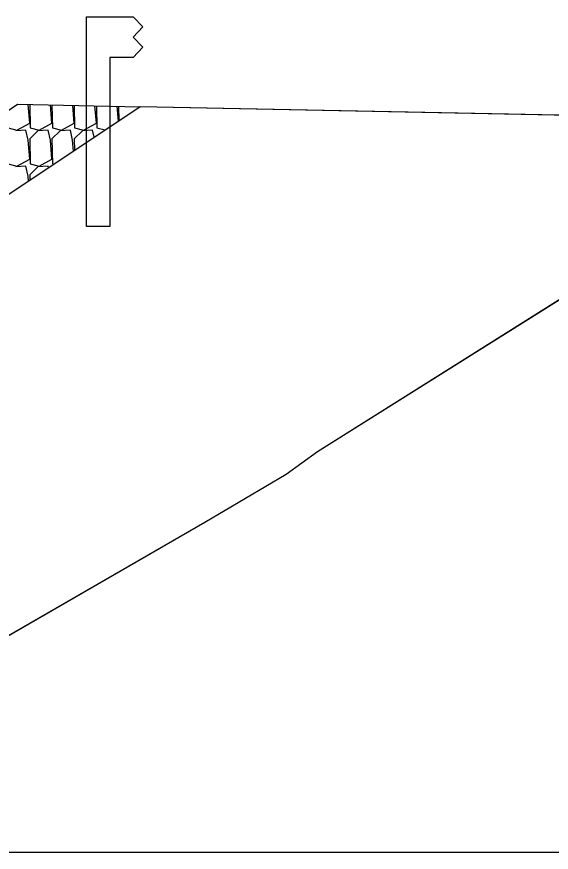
# Model space of a CAD drawing. Extents: x -26 to 4903, y -1010 to 9587.
# Drawn here: x 106.6 to 121.88, y 6000 to 6023.89 of the extents above; entities that cross this region are included whole.
import ezdxf

# ---------------------------------------------------------------- set-up
doc = ezdxf.new("R2010")
doc.units = 0
for name, color, linetype in [('Exist Cross Section Cell', 7, 'Continuous'), ('Exist XS Ground Line', 7, 'Continuous'), ('Prop CMT Guardrail Graphics', 7, 'Continuous'), ('Prop CMT Slope Grass', 7, 'Continuous'), ('Prop XS Class II Rip Rap Ditch Liner', 7, 'Continuous'), ('Prop XS Earthwork Shape', 7, 'Continuous')]:
    doc.layers.add(name, color=color, linetype=linetype)

msp = doc.modelspace()

# ---------------------------------------------------------------- linework, layer by layer
at = {"layer": 'Exist Cross Section Cell'}
msp.add_line((0, 6000), (150, 6000), dxfattribs=at)
at = {"layer": 'Exist XS Ground Line'}
for p, q in [((115.204, 6011.456), (124.113, 6017.063)), ((114.308, 6010.812), (115.204, 6011.456)), ((111.984, 6009.441), (114.308, 6010.812)), ((104.793, 6005.289), (111.984, 6009.441))]:
    msp.add_line(p, q, dxfattribs=at)
at = {"layer": 'Prop CMT Guardrail Graphics'}
for p, q in [((108.601, 6023.891), (109.934, 6023.891)), ((108.601, 6017.891), (108.601, 6023.891)), ((109.934, 6023.891), (110.205, 6023.599)), ((110.205, 6023.599), (109.934, 6023.307)), ((109.934, 6023.307), (110.205, 6023.016)), ((110.205, 6023.016), (109.934, 6022.724)), ((109.934, 6022.724), (109.268, 6022.724)), ((109.268, 6022.724), (109.268, 6017.891)), ((109.268, 6017.891), (108.601, 6017.891))]:
    msp.add_line(p, q, dxfattribs=at)
at = {"layer": 'Prop CMT Slope Grass'}
for p, q in [((110.131, 6021.316), (85.657, 6005)), ((125.299, 6021.013), (110.131, 6021.316))]:
    msp.add_line(p, q, dxfattribs=at)
at = {"layer": 'Prop XS Class II Rip Rap Ditch Liner'}
for p, q in [((79.06, 6003.006), (106.63, 6021.386)), ((106.63, 6021.386), (110.131, 6021.316)), ((106.975, 6020.848), (106.933, 6021.38)), ((106.976, 6021.379), (106.99, 6020.715)), ((107.61, 6020.848), (107.569, 6021.367)), ((107.611, 6021.366), (107.625, 6020.715)), ((108.245, 6020.848), (108.205, 6021.354)), ((108.247, 6021.354), (108.26, 6020.715)), ((108.88, 6020.848), (108.841, 6021.342)), ((108.882, 6021.341), (108.895, 6020.715)), ((109.511, 6020.902), (109.477, 6021.329)), ((109.517, 6021.328), (109.526, 6020.913)), ((110.114, 6021.305), (110.113, 6021.316)), ((106.356, 6020.715), (106.611, 6020.65)), ((106.611, 6020.65), (106.975, 6020.848)), ((106.99, 6020.715), (107.246, 6020.65)), ((107.246, 6020.65), (107.61, 6020.848)), ((107.625, 6020.715), (107.881, 6020.65)), ((107.881, 6020.65), (108.245, 6020.848)), ((108.26, 6020.715), (108.516, 6020.65)), ((108.516, 6020.65), (108.88, 6020.848)), ((108.895, 6020.715), (109.137, 6020.654)), ((106.869, 6020.65), (106.576, 6020.627)), ((106.932, 6020.36), (106.869, 6020.65)), ((107.211, 6020.627), (106.975, 6020.399)), ((107.504, 6020.65), (107.211, 6020.627)), ((107.567, 6020.36), (107.504, 6020.65)), ((107.846, 6020.627), (107.61, 6020.399)), ((108.139, 6020.65), (107.846, 6020.627)), ((108.202, 6020.36), (108.139, 6020.65)), ((108.481, 6020.627), (108.245, 6020.399)), ((108.774, 6020.65), (108.481, 6020.627)), ((108.819, 6020.442), (108.774, 6020.65)), ((106.975, 6019.818), (106.932, 6020.36)), ((106.975, 6020.399), (106.99, 6019.685)), ((107.61, 6019.818), (107.567, 6020.36)), ((107.61, 6020.399), (107.625, 6019.685)), ((108.227, 6020.047), (108.202, 6020.36)), ((108.245, 6020.399), (108.252, 6020.063)), ((106.611, 6019.62), (106.975, 6019.818)), ((107.246, 6019.62), (107.61, 6019.818)), ((106.356, 6019.685), (106.611, 6019.62)), ((106.869, 6019.62), (106.576, 6019.597)), ((106.932, 6019.331), (106.869, 6019.62)), ((107.211, 6019.597), (106.975, 6019.369)), ((106.99, 6019.685), (107.246, 6019.62)), ((107.504, 6019.62), (107.211, 6019.597)), ((107.515, 6019.572), (107.504, 6019.62)), ((107.625, 6019.685), (107.668, 6019.674)), ((106.943, 6019.191), (106.932, 6019.331)), ((106.975, 6019.369), (106.978, 6019.214))]:
    msp.add_line(p, q, dxfattribs=at)
at = {"layer": 'Prop XS Earthwork Shape'}
msp.add_lwpolyline([(85.657, 6005), (102.865, 6005), (103.15, 6005.049), (104.793, 6005.289), (111.984, 6009.441), (114.308, 6010.812), (115.204, 6011.456), (124.113, 6017.063), (127.004, 6018.905), (127.464, 6019.268), (128.203, 6019.343), (133.247, 6019.869), (127.8, 6019.732), (124.465, 6019.649), (123.057, 6021.057), (110.131, 6021.316)], close=True, dxfattribs=at)

doc.saveas('drawing.dxf')
